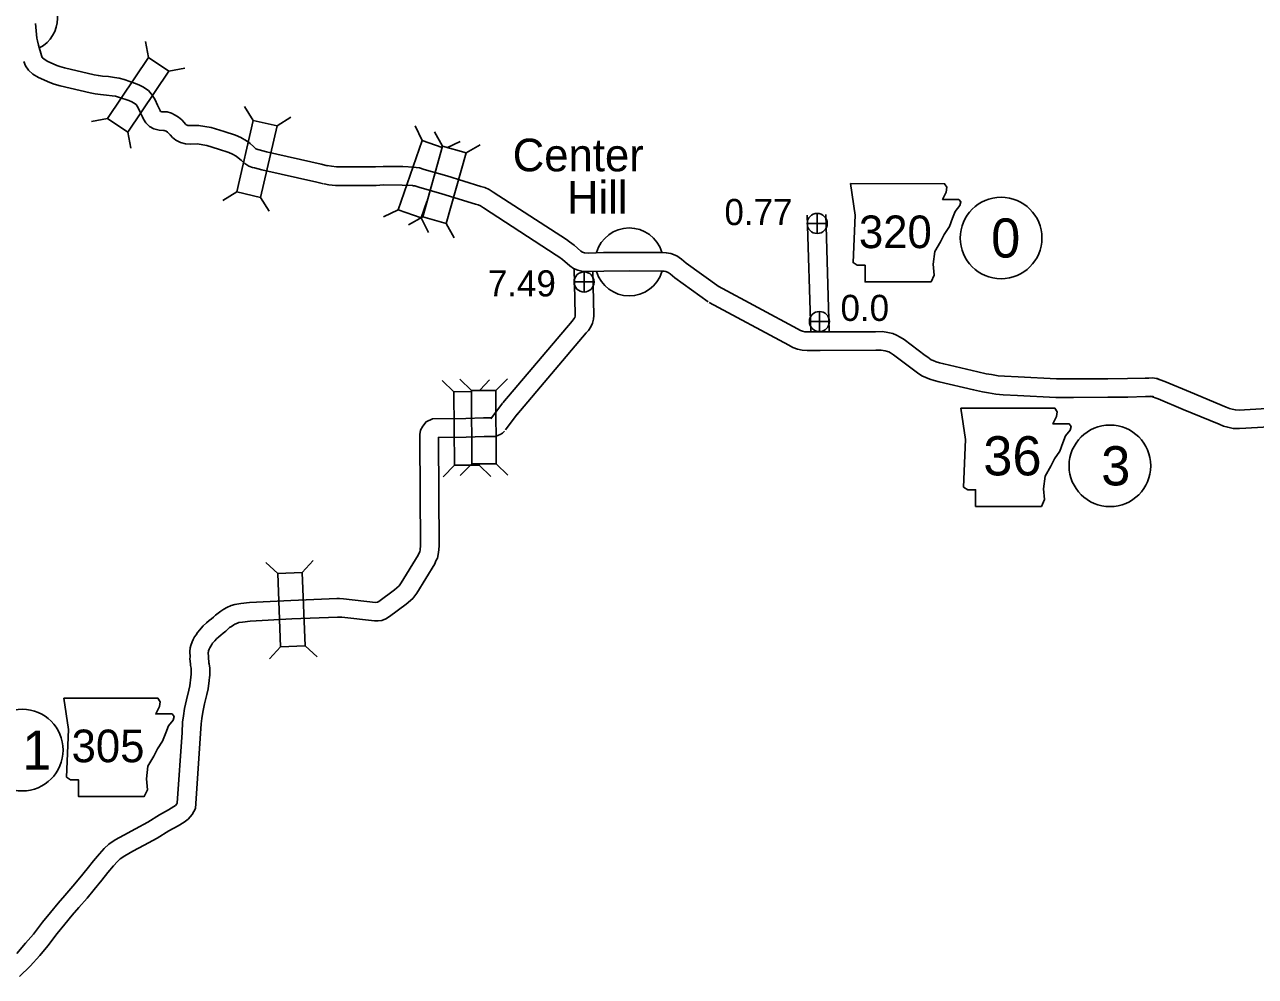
# Model space of a CAD drawing. Extents: x -939622 to -934222, y 1383701 to 1385301.
# Drawn here: x -936430.9 to -936371.2, y 1384515.1 to 1384561.3 of the extents above; entities that cross this region are included whole.
import ezdxf

# ---------------------------------------------------------------- set-up
doc = ezdxf.new("R2010")
doc.units = 0
for name, color, linetype in [('10', 7, 'Continuous'), ('20', 7, 'Continuous'), ('21', 7, 'Continuous'), ('24', 7, 'Continuous'), ('25', 7, 'Continuous'), ('26', 7, 'Continuous'), ('27', 7, 'Continuous')]:
    doc.layers.add(name, color=color, linetype=linetype)

msp = doc.modelspace()

# ---------------------------------------------------------------- linework, layer by layer
at = {"layer": '10'}
for points in [[(-936430.356, 1384561.338), (-936430.288, 1384560.621), (-936430.263, 1384560.496), (-936430.213, 1384560.284), (-936430.06, 1384559.781), (-936430.029, 1384559.695), (-936430.01, 1384559.666), (-936429.956, 1384559.618), (-936429.785, 1384559.517), (-936429.32, 1384559.306), (-936429.175, 1384559.252), (-936428.938, 1384559.189), (-936427.508, 1384558.855), (-936427.299, 1384558.811), (-936427.108, 1384558.785), (-936426.808, 1384558.762), (-936426.518, 1384558.715), (-936426.294, 1384558.694), (-936426.046, 1384558.621), (-936425.501, 1384558.433), (-936425.311, 1384558.349), (-936425.15, 1384558.272), (-936424.868, 1384558.082), (-936424.675, 1384557.85), (-936424.547, 1384557.628), (-936424.437, 1384557.381), (-936424.356, 1384557.209), (-936424.314, 1384557.113), (-936424.304, 1384557.096), (-936424.282, 1384557.076), (-936424.278, 1384557.074), (-936424.219, 1384557.06), (-936424.124, 1384557.053), (-936423.971, 1384557.057), (-936423.75, 1384556.984), (-936423.579, 1384556.892), (-936423.42, 1384556.797), (-936423.26, 1384556.658), (-936423.148, 1384556.54), (-936423.08, 1384556.46), (-936423.041, 1384556.429), (-936422.994, 1384556.403), (-936422.958, 1384556.395), (-936422.822, 1384556.388), (-936422.444, 1384556.395), (-936421.837, 1384556.289), (-936421.203, 1384556.104), (-936420.655, 1384555.92), (-936420.392, 1384555.809), (-936420.111, 1384555.647), (-936419.946, 1384555.516), (-936419.782, 1384555.37), (-936419.662, 1384555.263), (-936419.613, 1384555.232), (-936419.568, 1384555.216), (-936419.503, 1384555.201), (-936419.153, 1384555.106), (-936416.505, 1384554.509), (-936416.185, 1384554.437)], [(-936430.914, 1384559.498), (-936430.841, 1384559.292), (-936430.697, 1384559.072), (-936430.487, 1384558.887), (-936430.201, 1384558.718), (-936429.664, 1384558.474), (-936429.451, 1384558.394), (-936429.157, 1384558.315), (-936427.702, 1384557.976), (-936427.452, 1384557.924), (-936427.203, 1384557.889), (-936426.914, 1384557.868), (-936426.633, 1384557.822), (-936426.466, 1384557.806), (-936426.32, 1384557.763), (-936425.83, 1384557.594), (-936425.687, 1384557.531), (-936425.598, 1384557.489), (-936425.477, 1384557.407), (-936425.416, 1384557.333), (-936425.349, 1384557.218), (-936425.255, 1384557.006), (-936425.176, 1384556.84), (-936425.116, 1384556.698), (-936425.006, 1384556.52), (-936424.82, 1384556.348), (-936424.616, 1384556.229), (-936424.355, 1384556.167), (-936424.144, 1384556.152), (-936424.106, 1384556.153), (-936424.023, 1384556.109), (-936423.951, 1384556.066), (-936423.883, 1384556.007), (-936423.817, 1384555.937), (-936423.705, 1384555.806), (-936423.542, 1384555.679), (-936423.326, 1384555.556), (-936423.084, 1384555.5), (-936422.837, 1384555.487), (-936422.513, 1384555.493), (-936422.041, 1384555.411), (-936421.472, 1384555.245), (-936420.973, 1384555.078), (-936420.793, 1384555.002), (-936420.618, 1384554.9), (-936420.525, 1384554.827), (-936420.381, 1384554.699), (-936420.207, 1384554.543), (-936420.011, 1384554.418), (-936419.821, 1384554.351), (-936419.723, 1384554.328), (-936419.371, 1384554.232), (-936416.703, 1384553.631), (-936416.384, 1384553.559)], [(-936416.212, 1384554.442), (-936416.003, 1384554.408), (-936415.757, 1384554.383), (-936415.371, 1384554.379), (-936413.864, 1384554.379), (-936413.495, 1384554.401), (-936412.538, 1384554.399), (-936412.007, 1384554.366), (-936411.896, 1384554.358), (-936411.725, 1384554.326), (-936411.497, 1384554.247), (-936410.396, 1384553.94), (-936408.751, 1384553.435), (-936408.56, 1384553.376), (-936408.355, 1384553.279), (-936408.148, 1384553.157), (-936404.603, 1384550.851), (-936404.447, 1384550.744), (-936404.232, 1384550.582), (-936403.897, 1384550.297), (-936403.82, 1384550.245), (-936403.77, 1384550.223), (-936403.719, 1384550.212), (-936403.513, 1384550.196), (-936402.804, 1384550.219), (-936401.543, 1384550.229), (-936399.991, 1384550.225), (-936399.761, 1384550.21), (-936399.545, 1384550.173), (-936399.251, 1384550.066), (-936399.024, 1384549.908), (-936398.791, 1384549.71), (-936397.194, 1384548.559)], [(-936416.356, 1384553.554), (-936416.12, 1384553.515), (-936415.807, 1384553.484), (-936415.376, 1384553.479), (-936413.837, 1384553.479), (-936413.469, 1384553.501), (-936412.567, 1384553.499), (-936412.071, 1384553.469), (-936412.013, 1384553.464), (-936411.955, 1384553.453), (-936411.766, 1384553.388), (-936410.649, 1384553.076), (-936409.016, 1384552.575), (-936408.886, 1384552.534), (-936408.776, 1384552.483), (-936408.623, 1384552.392), (-936405.103, 1384550.102), (-936404.973, 1384550.013), (-936404.795, 1384549.879), (-936404.443, 1384549.58), (-936404.257, 1384549.453), (-936404.046, 1384549.362), (-936403.849, 1384549.319), (-936403.533, 1384549.295), (-936402.786, 1384549.319), (-936401.54, 1384549.329), (-936400.022, 1384549.325), (-936399.866, 1384549.315), (-936399.776, 1384549.3), (-936399.67, 1384549.261), (-936399.573, 1384549.194), (-936399.346, 1384549.001), (-936397.721, 1384547.829)], [(-936392.755, 1384546.372), (-936392.92, 1384552.036)], [(-936391.855, 1384546.399), (-936392.02, 1384552.063)], [(-936404.226, 1384549.429), (-936404.171, 1384547.213), (-936404.179, 1384547.136), (-936404.192, 1384547.078), (-936404.198, 1384547.063), (-936404.246, 1384546.999), (-936404.329, 1384546.896), (-936407.687, 1384542.935)], [(-936403.323, 1384549.322), (-936403.269, 1384547.174), (-936403.29, 1384546.991), (-936403.331, 1384546.801), (-936403.414, 1384546.61), (-936403.535, 1384546.446), (-936403.637, 1384546.321), (-936407.001, 1384542.353)], [(-936397.244, 1384548.59), (-936393.39, 1384546.514), (-936393.255, 1384546.443), (-936393.149, 1384546.404), (-936393.04, 1384546.38), (-936392.906, 1384546.37), (-936392.712, 1384546.376), (-936392.288, 1384546.368), (-936389.608, 1384546.379), (-936389.293, 1384546.383), (-936389.098, 1384546.361), (-936388.938, 1384546.326), (-936388.776, 1384546.288), (-936388.586, 1384546.219), (-936388.416, 1384546.122), (-936388.222, 1384545.997), (-936387.202, 1384545.221), (-936387.068, 1384545.14), (-936386.908, 1384545.023), (-936386.816, 1384544.983), (-936386.674, 1384544.925), (-936386.512, 1384544.875), (-936386.301, 1384544.815), (-936384.651, 1384544.437), (-936384.237, 1384544.34), (-936383.978, 1384544.297), (-936383.667, 1384544.247), (-936383.352, 1384544.215), (-936382.687, 1384544.186), (-936380.835, 1384544.093), (-936380.637, 1384544.088), (-936380.412, 1384544.089), (-936380.01, 1384544.09), (-936378.345, 1384544.099), (-936377.389, 1384544.109), (-936376.535, 1384544.13), (-936376.349, 1384544.133), (-936376.185, 1384544.135), (-936376.081, 1384544.133), (-936375.943, 1384544.106), (-936375.868, 1384544.083)], [(-936397.671, 1384547.798), (-936393.813, 1384545.72), (-936393.623, 1384545.62), (-936393.402, 1384545.538), (-936393.171, 1384545.488), (-936392.927, 1384545.468), (-936392.706, 1384545.476), (-936392.295, 1384545.468), (-936389.601, 1384545.479), (-936389.339, 1384545.482), (-936389.244, 1384545.472), (-936389.138, 1384545.449), (-936389.034, 1384545.424), (-936388.963, 1384545.398), (-936388.882, 1384545.353), (-936388.739, 1384545.26), (-936387.708, 1384544.475), (-936387.567, 1384544.391), (-936387.358, 1384544.237), (-936387.164, 1384544.153), (-936386.977, 1384544.077), (-936386.769, 1384544.013), (-936386.525, 1384543.943), (-936384.854, 1384543.561), (-936384.414, 1384543.457), (-936384.124, 1384543.409), (-936383.783, 1384543.354), (-936383.417, 1384543.317), (-936382.729, 1384543.287), (-936380.869, 1384543.193), (-936380.646, 1384543.188), (-936380.409, 1384543.189), (-936380.006, 1384543.19), (-936378.338, 1384543.199), (-936377.373, 1384543.209), (-936376.517, 1384543.23), (-936376.336, 1384543.233), (-936376.188, 1384543.235), (-936376.178, 1384543.235), (-936376.159, 1384543.231), (-936376.125, 1384543.221)], [(-936375.98, 1384544.108), (-936375.581, 1384543.968), (-936374.335, 1384543.443), (-936372.609, 1384542.722), (-936372.435, 1384542.654), (-936372.309, 1384542.616), (-936372.156, 1384542.585), (-936371.965, 1384542.576), (-936371.709, 1384542.591), (-936364.398, 1384543.026), (-936364.142, 1384543.039), (-936363.798, 1384543.046), (-936361.111, 1384542.942)], [(-936376.279, 1384543.259), (-936375.906, 1384543.128), (-936374.684, 1384542.613), (-936372.946, 1384541.888), (-936372.73, 1384541.803), (-936372.53, 1384541.742), (-936372.266, 1384541.689), (-936371.958, 1384541.675), (-936371.656, 1384541.693), (-936364.348, 1384542.127), (-936364.111, 1384542.14), (-936363.807, 1384542.145), (-936361.328, 1384542.05)], [(-936408.275, 1384542.153), (-936407.704, 1384542.914)], [(-936419.975, 1384533.237), (-936417.963, 1384533.34), (-936415.735, 1384533.43), (-936415.616, 1384533.433), (-936415.417, 1384533.423), (-936413.866, 1384533.245), (-936413.773, 1384533.246), (-936413.767, 1384533.246), (-936413.702, 1384533.291), (-936412.936, 1384533.856), (-936412.719, 1384534.044), (-936412.614, 1384534.19), (-936411.79, 1384535.536), (-936411.743, 1384535.642), (-936411.714, 1384535.698), (-936411.695, 1384535.792), (-936411.68, 1384536.005), (-936411.711, 1384541.16), (-936411.71, 1384541.392), (-936411.673, 1384541.603), (-936411.571, 1384541.8), (-936411.407, 1384542.002), (-936411.104, 1384542.144), (-936409.486, 1384542.163), (-936408.618, 1384542.196), (-936408.237, 1384542.198), (-936408.227, 1384542.208)], [(-936407.555, 1384541.613), (-936406.984, 1384542.374)], [(-936419.937, 1384532.337), (-936417.921, 1384532.441), (-936415.706, 1384532.53), (-936415.627, 1384532.532), (-936415.49, 1384532.525), (-936413.917, 1384532.345), (-936413.734, 1384532.346), (-936413.551, 1384532.361), (-936413.354, 1384532.439), (-936413.181, 1384532.556), (-936412.373, 1384533.153), (-936412.049, 1384533.434), (-936411.864, 1384533.692), (-936410.992, 1384535.116), (-936410.931, 1384535.253), (-936410.857, 1384535.397), (-936410.801, 1384535.671), (-936410.78, 1384535.977), (-936410.811, 1384541.16), (-936410.811, 1384541.247), (-936409.463, 1384541.264), (-936408.598, 1384541.296), (-936408.034, 1384541.299), (-936407.89, 1384541.355), (-936407.823, 1384541.391), (-936407.71, 1384541.456), (-936407.603, 1384541.558)], [(-936419.975, 1384533.237), (-936420.401, 1384533.185), (-936420.68, 1384533.145), (-936420.866, 1384533.088), (-936421.079, 1384532.996), (-936421.219, 1384532.919), (-936421.364, 1384532.816), (-936421.492, 1384532.728), (-936421.616, 1384532.619), (-936421.719, 1384532.531), (-936421.822, 1384532.44), (-936421.927, 1384532.359), (-936422.056, 1384532.251), (-936422.216, 1384532.109), (-936422.313, 1384531.992), (-936422.387, 1384531.919), (-936422.502, 1384531.776), (-936422.565, 1384531.671), (-936422.633, 1384531.567), (-936422.701, 1384531.437), (-936422.754, 1384531.325), (-936422.816, 1384531.153), (-936422.848, 1384531.033), (-936422.875, 1384530.855), (-936422.858, 1384530.588), (-936422.86, 1384530.521), (-936422.836, 1384530.246), (-936422.828, 1384530.184), (-936422.816, 1384530.116), (-936422.807, 1384530.056), (-936422.804, 1384530.01), (-936422.801, 1384529.935), (-936422.797, 1384529.865), (-936422.795, 1384529.764), (-936422.818, 1384529.622), (-936422.871, 1384529.188)], [(-936419.937, 1384532.337), (-936420.308, 1384532.289), (-936420.483, 1384532.264), (-936420.556, 1384532.242), (-936420.684, 1384532.187), (-936420.739, 1384532.156), (-936420.847, 1384532.079), (-936420.937, 1384532.017), (-936421.027, 1384531.937), (-936421.129, 1384531.851), (-936421.249, 1384531.745), (-936421.364, 1384531.657), (-936421.467, 1384531.57), (-936421.568, 1384531.48), (-936421.651, 1384531.382), (-936421.717, 1384531.316), (-936421.762, 1384531.26), (-936421.803, 1384531.193), (-936421.856, 1384531.112), (-936421.896, 1384531.034), (-936421.923, 1384530.979), (-936421.956, 1384530.887), (-936421.965, 1384530.85), (-936421.971, 1384530.813), (-936421.958, 1384530.606), (-936421.959, 1384530.55), (-936421.941, 1384530.343), (-936421.938, 1384530.317), (-936421.928, 1384530.259), (-936421.912, 1384530.155), (-936421.905, 1384530.06), (-936421.902, 1384529.976), (-936421.898, 1384529.899), (-936421.892, 1384529.692), (-936421.908, 1384529.606), (-936421.932, 1384529.458), (-936421.979, 1384529.052)], [(-936431.264, 1384516.203), (-936430.834, 1384516.697), (-936430.457, 1384517.148), (-936430.005, 1384517.727), (-936429.624, 1384518.196), (-936429.256, 1384518.652), (-936428.924, 1384519.023), (-936428.535, 1384519.475), (-936428.196, 1384519.877), (-936427.842, 1384520.319), (-936427.537, 1384520.702), (-936427.249, 1384521.039), (-936427.023, 1384521.304), (-936426.793, 1384521.504), (-936426.487, 1384521.713), (-936426.062, 1384521.952), (-936425.51, 1384522.245), (-936424.909, 1384522.575), (-936424.337, 1384522.927), (-936423.896, 1384523.172), (-936423.643, 1384523.329), (-936423.563, 1384523.388), (-936423.504, 1384523.459), (-936423.479, 1384523.503), (-936423.247, 1384526.934), (-936423.222, 1384527.433), (-936423.18, 1384527.739), (-936423.122, 1384528.089), (-936423.03, 1384528.515), (-936422.921, 1384528.975), (-936422.871, 1384529.188)], [(-936431.124, 1384515.091), (-936430.612, 1384515.581), (-936430.149, 1384516.113), (-936429.756, 1384516.582), (-936429.301, 1384517.167), (-936428.924, 1384517.63), (-936428.57, 1384518.069), (-936428.248, 1384518.429), (-936427.85, 1384518.891), (-936427.5, 1384519.305), (-936427.138, 1384519.758), (-936426.843, 1384520.129), (-936426.565, 1384520.455), (-936426.382, 1384520.668), (-936426.242, 1384520.79), (-936426.012, 1384520.948), (-936425.631, 1384521.162), (-936425.082, 1384521.453), (-936424.456, 1384521.797), (-936423.882, 1384522.151), (-936423.44, 1384522.396), (-936423.138, 1384522.583), (-936422.94, 1384522.729), (-936422.76, 1384522.946), (-936422.595, 1384523.237), (-936422.348, 1384526.881), (-936422.325, 1384527.35), (-936422.29, 1384527.605), (-936422.238, 1384527.92), (-936422.153, 1384528.315), (-936422.045, 1384528.769), (-936421.979, 1384529.052)]]:
    msp.add_lwpolyline(points, dxfattribs=at)
at = {"layer": '20'}
for p, q in [((-936424.871, 1384559.69), (-936425.022, 1384560.467)), ((-936423.886, 1384559.026), (-936423.108, 1384559.178)), ((-936419.79, 1384556.635), (-936420.209, 1384557.306)), ((-936426.863, 1384556.735), (-936427.64, 1384556.583)), ((-936418.633, 1384556.367), (-936417.961, 1384556.786)), ((-936411.597, 1384555.663), (-936411.943, 1384556.375)), ((-936425.877, 1384556.071), (-936425.726, 1384555.293)), ((-936410.615, 1384555.384), (-936411.004, 1384556.074)), ((-936411.597, 1384555.663), (-936412.766, 1384552.296)), ((-936410.626, 1384555.326), (-936411.597, 1384555.663)), ((-936410.407, 1384555.306), (-936409.762, 1384555.618)), ((-936409.471, 1384555.064), (-936408.781, 1384555.453)), ((-936420.593, 1384553.162), (-936421.265, 1384552.743)), ((-936419.435, 1384552.895), (-936419.016, 1384552.223)), ((-936412.766, 1384552.296), (-936413.479, 1384551.95)), ((-936412.766, 1384552.296), (-936411.644, 1384551.906)), ((-936411.644, 1384551.906), (-936411.371, 1384552.692)), ((-936411.574, 1384551.951), (-936412.264, 1384551.562)), ((-936411.644, 1384551.906), (-936411.299, 1384551.193)), ((-936410.43, 1384551.632), (-936410.041, 1384550.942)), ((-936410.069, 1384543.461), (-936410.635, 1384544.014)), ((-936409.212, 1384543.525), (-936409.775, 1384544.082)), ((-936408.791, 1384543.567), (-936408.328, 1384544.042)), ((-936408.024, 1384543.531), (-936407.467, 1384544.095)), ((-936409.241, 1384543.471), (-936410.069, 1384543.461)), ((-936410.069, 1384543.461), (-936410.025, 1384539.897)), ((-936410.025, 1384539.897), (-936410.579, 1384539.33)), ((-936410.025, 1384539.897), (-936408.838, 1384539.911)), ((-936409.192, 1384539.961), (-936409.749, 1384539.398)), ((-936408.838, 1384539.911), (-936408.838, 1384539.974)), ((-936408.838, 1384539.911), (-936408.271, 1384539.358)), ((-936408.004, 1384539.968), (-936407.441, 1384539.411)), ((-936418.607, 1384534.647), (-936419.189, 1384535.184)), ((-936417.42, 1384534.695), (-936416.883, 1384535.277)), ((-936418.464, 1384531.086), (-936419.001, 1384530.504)), ((-936417.277, 1384531.134), (-936416.695, 1384530.597))]:
    msp.add_line(p, q, dxfattribs=at)
for points in [[(-936425.877, 1384556.071), (-936423.886, 1384559.026), (-936424.871, 1384559.69), (-936426.863, 1384556.735)], [(-936419.79, 1384556.635), (-936420.593, 1384553.162), (-936419.435, 1384552.895), (-936418.633, 1384556.367)], [(-936410.615, 1384555.384), (-936411.574, 1384551.951), (-936410.43, 1384551.632), (-936409.471, 1384555.064)], [(-936408.004, 1384539.968), (-936408.024, 1384543.531), (-936409.212, 1384543.525), (-936409.192, 1384539.961)], [(-936417.277, 1384531.134), (-936417.42, 1384534.695), (-936418.607, 1384534.647), (-936418.464, 1384531.086)]]:
    msp.add_lwpolyline(points, close=True, dxfattribs=at)
at = {"layer": '21'}
for points in [[(-936390.825, 1384553.566), (-936390.596, 1384552.044), (-936390.698, 1384549.734), (-936390.495, 1384549.608), (-936390.114, 1384549.608), (-936390.114, 1384548.795), (-936386.917, 1384548.795), (-936386.764, 1384549.125), (-936386.815, 1384549.658), (-936386.739, 1384550.267), (-936386.46, 1384550.749), (-936386.282, 1384551.105), (-936386.029, 1384551.485), (-936385.876, 1384551.891), (-936385.749, 1384552.221), (-936385.521, 1384552.5), (-936385.47, 1384552.678), (-936385.572, 1384552.805), (-936386.358, 1384552.805), (-936386.181, 1384553.16), (-936386.155, 1384553.389), (-936386.261, 1384553.564)], [(-936385.471, 1384542.67), (-936385.242, 1384541.147), (-936385.344, 1384538.838), (-936385.141, 1384538.711), (-936384.76, 1384538.711), (-936384.76, 1384537.899), (-936381.563, 1384537.899), (-936381.41, 1384538.229), (-936381.461, 1384538.762), (-936381.385, 1384539.371), (-936381.106, 1384539.853), (-936380.928, 1384540.208), (-936380.674, 1384540.589), (-936380.522, 1384540.995), (-936380.395, 1384541.325), (-936380.167, 1384541.604), (-936380.116, 1384541.782), (-936380.218, 1384541.909), (-936381.004, 1384541.909), (-936380.827, 1384542.264), (-936380.801, 1384542.492), (-936380.906, 1384542.668)], [(-936428.983, 1384528.594), (-936428.755, 1384527.071), (-936428.856, 1384524.762), (-936428.653, 1384524.635), (-936428.272, 1384524.635), (-936428.272, 1384523.823), (-936425.075, 1384523.823), (-936424.923, 1384524.153), (-936424.973, 1384524.686), (-936424.897, 1384525.295), (-936424.618, 1384525.777), (-936424.441, 1384526.132), (-936424.187, 1384526.513), (-936424.034, 1384526.919), (-936423.908, 1384527.249), (-936423.679, 1384527.528), (-936423.628, 1384527.706), (-936423.73, 1384527.833), (-936424.517, 1384527.833), (-936424.339, 1384528.188), (-936424.314, 1384528.416), (-936424.419, 1384528.592)]]:
    msp.add_lwpolyline(points, close=True, dxfattribs=at)
at = {"layer": '24'}
for centre, start, end in [((-936430.931, 1384561.615), 298.19413, 120.92678), ((-936401.555, 1384549.767), 16.81107, 163.76774), ((-936401.555, 1384549.767), 196.49596, 343.05283)]:
    msp.add_arc(centre, 1.65, start, end, dxfattribs=at)
at = {"layer": '26'}
for p, q in [((-936392.928, 1384551.634), (-936391.953, 1384551.634)), ((-936392.44, 1384551.146), (-936392.44, 1384552.121)), ((-936403.746, 1384548.306), (-936403.746, 1384549.281)), ((-936404.233, 1384548.794), (-936403.258, 1384548.794)), ((-936392.82, 1384546.873), (-936391.845, 1384546.873)), ((-936392.332, 1384546.386), (-936392.332, 1384547.361))]:
    msp.add_line(p, q, dxfattribs=at)
for centre in [(-936392.44, 1384551.634), (-936403.746, 1384548.794), (-936392.332, 1384546.873)]:
    msp.add_circle(centre, 0.487, dxfattribs=at)
at = {"layer": '27'}
for centre in [(-936383.519, 1384550.928), (-936378.241, 1384539.871), (-936430.996, 1384526.074)]:
    msp.add_circle(centre, 1.98, dxfattribs=at)

# ---------------------------------------------------------------- texts
at = {"layer": '21'}
for s, height, p in [('320', 1.584, (-936390.415, 1384550.436)), ('36', 1.9008, (-936384.383, 1384539.407)), ('305', 1.584, (-936428.602, 1384525.485))]:
    msp.add_text(s, height=height, dxfattribs=at).set_placement(p)
at = {"layer": '24'}
for s, p in [('Center', (-936407.208, 1384554.165)), ('Hill', (-936404.578, 1384552.105))]:
    msp.add_text(s, height=1.584, dxfattribs=at).set_placement(p)
at = {"layer": '25'}
for s, p in [('0.77', (-936396.937, 1384551.555)), ('7.49', (-936408.412, 1384548.093)), ('0.0', (-936391.307, 1384546.903))]:
    msp.add_text(s, height=1.2672, dxfattribs=at).set_placement(p)
at = {"layer": '27'}
for s, p in [('0', (-936384.003, 1384549.978)), ('3', (-936378.666, 1384538.921)), ('1', (-936430.996, 1384525.124))]:
    msp.add_text(s, height=1.901, dxfattribs=at).set_placement(p)

doc.saveas('drawing.dxf')
